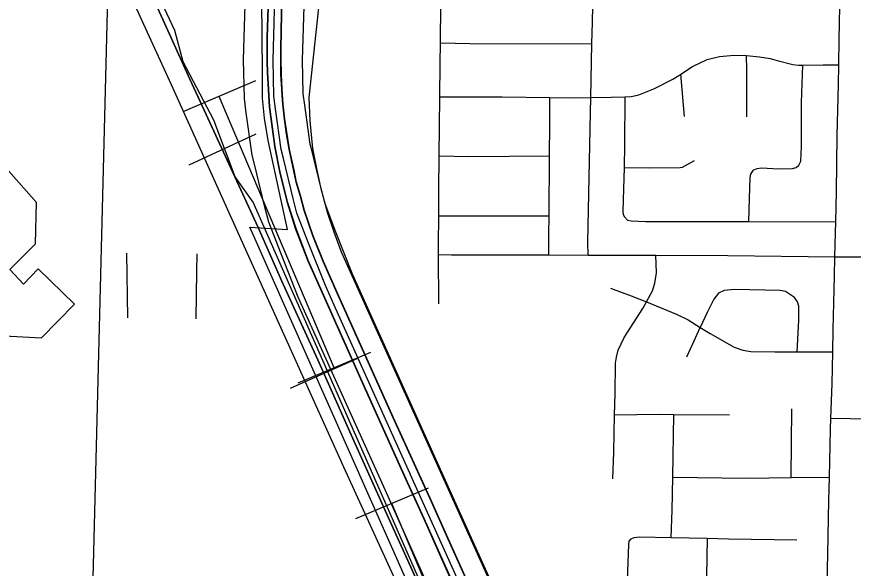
# Model space of a CAD drawing. Extents: x -157.2 to -99.3, y 12.2 to 46.2.
# Drawn here: x -146.84 to -145.989, y 29.245 to 29.806 of the extents above; entities that cross this region are included whole.
import ezdxf

# ---------------------------------------------------------------- set-up
doc = ezdxf.new("R2010")
doc.units = 0
for name, color, linetype in [('tdCoAirport', 7, 'Continuous'), ('tdCoCityStreetMajor', 7, 'Continuous'), ('tdCoCityStreetMinor', 7, 'Continuous'), ('tdCoCorpBndry', 7, 'Continuous'), ('tdCoDivCarto', 7, 'Continuous'), ('tdCoInstRd', 7, 'Continuous'), ('tdCoInt', 7, 'Continuous'), ('tdCoIntCL', 7, 'Continuous'), ('tdCoIntRte', 7, 'Continuous'), ('tdCoPipe', 7, 'Continuous'), ('tdCoRRCL', 7, 'Continuous'), ('tdCoSectLine', 7, 'Continuous')]:
    doc.layers.add(name, color=color, linetype=linetype)

msp = doc.modelspace()

# ---------------------------------------------------------------- linework, layer by layer
at = {"layer": 'tdCoAirport'}
msp.add_lwpolyline([(-146.96612, 29.4872), (-146.815, 29.47892), (-146.78129, 29.5132), (-146.81833, 29.54923), (-146.83329, 29.53366), (-146.84718, 29.54858), (-146.82106, 29.57458), (-146.81985, 29.61675), (-146.89761, 29.70406)], dxfattribs=at)
at = {"layer": 'tdCoCityStreetMajor'}
for p, q in [((-146.41104, 29.56384), (-146.39811, 29.56347)), ((-146.41084, 29.51367), (-146.41104, 29.56384))]:
    msp.add_line(p, q, dxfattribs=at)
for points in [[(-146.40807, 29.12991), (-146.50732, 29.34732), (-146.60405, 29.56157), (-146.68282, 29.73643), (-146.71811, 29.81394), (-146.72914, 29.84405), (-146.73953, 29.87948), (-146.74268, 29.89744), (-146.74426, 29.91319), (-146.74426, 29.93714), (-146.74709, 29.95194), (-146.75308, 29.96518), (-146.75906, 29.97558), (-146.77041, 29.98692), (-146.7849, 29.99669), (-146.79939, 30.0033), (-146.8142, 30.00614), (-146.8287, 30.00677), (-146.84004, 30.0096), (-146.85138, 30.0137), (-146.86178, 30.01874), (-146.88007, 30.03376), (-146.88128, 30.03645)], [(-146.41104, 29.56384), (-146.41108, 29.57382), (-146.41095, 29.60317), (-146.41083, 29.62906), (-146.41043, 29.66412), (-146.40974, 29.72401), (-146.40935, 29.75754), (-146.40919, 29.77903), (-146.40843, 29.85761), (-146.40748, 29.90163)], [(-146.01618, 29.215), (-146.01545, 29.2589), (-146.01421, 29.3134), (-146.01365, 29.3372), (-146.01249, 29.3859), (-146.01212, 29.39738), (-146.01101, 29.43226), (-146.01028, 29.4646), (-146.00977, 29.4875), (-146.00854, 29.54176), (-146.0081, 29.56148), (-146.00755, 29.58565), (-146.00723, 29.59679), (-146.00632, 29.62758), (-146.00583, 29.68503), (-146.00435, 29.73633), (-146.00402, 29.75668), (-146.00361, 29.78244), (-146.00237, 29.85001)], [(-146.39801, 29.56347), (-146.32181, 29.56347), (-146.29907, 29.56334), (-146.25883, 29.56313)], [(-146.25883, 29.56313), (-146.22884, 29.56297), (-146.19003, 29.56289), (-146.11688, 29.56273), (-146.0081, 29.56148)], [(-146.0081, 29.56148), (-145.93907, 29.56125), (-145.79513, 29.56081), (-145.7773, 29.56075), (-145.75972, 29.56071)]]:
    msp.add_lwpolyline(points, dxfattribs=at)
at = {"layer": 'tdCoCityStreetMinor'}
for p, q in [((-146.16102, 29.70403), (-146.16463, 29.74707)), ((-146.41095, 29.60317), (-146.29875, 29.60317)), ((-146.05265, 29.3368), (-146.05177, 29.40687))]:
    msp.add_line(p, q, dxfattribs=at)
for points in [[(-146.25883, 29.56313), (-146.25942, 29.5758), (-146.25646, 29.70822), (-146.25617, 29.72351), (-146.25515, 29.77803), (-146.25473, 29.80021), (-146.25177, 29.93362), (-146.24951, 30.01401)], [(-146.40919, 29.77903), (-146.37927, 29.77826), (-146.25515, 29.77803)], [(-146.25617, 29.72351), (-146.25617, 29.72351), (-146.2355, 29.72376), (-146.22173, 29.72426), (-146.21527, 29.7245), (-146.20738, 29.72623), (-146.19209, 29.73214), (-146.17286, 29.74201), (-146.16669, 29.74571), (-146.16463, 29.74707), (-146.15288, 29.75483), (-146.13784, 29.76198), (-146.12551, 29.76519), (-146.11441, 29.76618), (-146.10011, 29.76642), (-146.09796, 29.76618), (-146.08482, 29.7647), (-146.07397, 29.76297), (-146.06682, 29.76124), (-146.05079, 29.75705), (-146.04512, 29.75631), (-146.04078, 29.7564), (-146.02021, 29.7568), (-146.00402, 29.75668)], [(-146.09764, 29.70378), (-146.09764, 29.75163), (-146.09796, 29.76618)], [(-146.09567, 29.59722), (-146.09493, 29.62068), (-146.09419, 29.64213), (-146.09345, 29.64534), (-146.09197, 29.64805), (-146.09049, 29.64978), (-146.08704, 29.65126), (-146.0826, 29.652), (-146.06534, 29.65101), (-146.05128, 29.65126), (-146.04733, 29.65224), (-146.04462, 29.65446), (-146.04265, 29.65866), (-146.04216, 29.6737), (-146.04191, 29.71833), (-146.04078, 29.7564)], [(-146.40974, 29.72401), (-146.34647, 29.72401), (-146.29797, 29.72349), (-146.27717, 29.72327), (-146.25617, 29.72351)], [(-146.29907, 29.56334), (-146.29887, 29.58393), (-146.29875, 29.60317), (-146.29835, 29.66426), (-146.29813, 29.69639), (-146.29797, 29.72349)], [(-146.22173, 29.72426), (-146.22193, 29.67518), (-146.22254, 29.65235), (-146.22341, 29.6192), (-146.22391, 29.60761), (-146.22341, 29.6044), (-146.22218, 29.60218), (-146.21897, 29.59873), (-146.21527, 29.59799), (-146.20023, 29.59725), (-146.1011, 29.59725), (-146.09567, 29.59722), (-146.00723, 29.59679)], [(-146.41043, 29.66412), (-146.38025, 29.66359), (-146.29835, 29.66426)], [(-146.22254, 29.65235), (-146.19678, 29.652), (-146.16546, 29.65224), (-146.16324, 29.65274), (-146.15091, 29.6594)], [(-146.23208, 29.40056), (-146.23155, 29.42191), (-146.2313, 29.45323), (-146.23032, 29.45915), (-146.22834, 29.46655), (-146.22243, 29.47913), (-146.20344, 29.50872), (-146.19973, 29.51549), (-146.19357, 29.52672), (-146.19111, 29.53461), (-146.18938, 29.54497), (-146.19003, 29.56289)], [(-146.23624, 29.52943), (-146.21527, 29.52179), (-146.19973, 29.51549)], [(-146.04636, 29.46473), (-146.04487, 29.49688), (-146.04487, 29.51118), (-146.0461, 29.51562), (-146.04906, 29.52006), (-146.05819, 29.52598), (-146.06361, 29.52697), (-146.11022, 29.52795), (-146.12082, 29.52721), (-146.1265, 29.52425), (-146.13118, 29.51834), (-146.13809, 29.50477), (-146.14499, 29.48954)], [(-146.19973, 29.51549), (-146.16842, 29.5028), (-146.15732, 29.49713), (-146.14499, 29.48954), (-146.13488, 29.48332), (-146.11047, 29.46951), (-146.10159, 29.46655), (-146.09345, 29.46507), (-146.06928, 29.46482), (-146.04636, 29.46473), (-146.01028, 29.4646)], [(-146.1588, 29.45964), (-146.15116, 29.47592), (-146.14499, 29.48954)], [(-146.23377, 29.3356), (-146.23303, 29.36248), (-146.23208, 29.40056)], [(-146.23208, 29.40056), (-146.18691, 29.4012), (-146.17197, 29.4011), (-146.11515, 29.4007)], [(-146.17456, 29.27587), (-146.1736, 29.30354), (-146.17303, 29.33724), (-146.17197, 29.4011)], [(-146.01212, 29.39738), (-145.97299, 29.39639), (-145.95189, 29.39585)], [(-146.17303, 29.33724), (-146.09789, 29.33634), (-146.05265, 29.3368), (-146.01365, 29.3372)], [(-146.2204, 29.18485), (-146.21971, 29.21402), (-146.21774, 29.26877), (-146.21725, 29.27222), (-146.21527, 29.27444), (-146.21207, 29.27568), (-146.20689, 29.27666), (-146.17456, 29.27587)], [(-146.17456, 29.27587), (-146.13797, 29.27498), (-146.13903, 29.2164), (-146.13932, 29.20021), (-146.13941, 29.19154)], [(-146.13797, 29.27498), (-146.11614, 29.27444), (-146.04684, 29.27346)]]:
    msp.add_lwpolyline(points, dxfattribs=at)
at = {"layer": 'tdCoCorpBndry'}
for points in [[(-146.40183, 29.13741), (-146.6031, 29.59169), (-146.56465, 29.58912), (-146.58421, 29.67969), (-146.58825, 29.7025), (-146.59026, 29.7227), (-146.5902, 29.74959), (-146.59151, 29.89514), (-146.65789, 30.00406), (-146.70701, 30.0522), (-146.71731, 30.05203), (-146.7164, 30.00714), (-146.74254, 30.00736), (-146.74133, 30.06423), (-146.74128, 30.06646), (-146.74028, 30.11319), (-146.73942, 30.14039), (-146.73895, 30.16959), (-146.73451, 30.32273), (-146.72933, 30.50029)], [(-146.35764, 29.22842), (-146.50979, 29.56621), (-146.51735, 29.58654), (-146.52378, 29.60527), (-146.53031, 29.63058), (-146.53492, 29.65123), (-146.53885, 29.67143), (-146.54175, 29.69957), (-146.54272, 29.72351), (-146.52146, 29.922), (-146.46061, 30.00311), (-146.52515, 30.00342), (-146.57147, 30.00364), (-146.62025, 30.00388), (-146.65789, 30.00406), (-146.70701, 30.0522), (-146.72145, 30.06634), (-146.74128, 30.06646), (-146.74028, 30.11319), (-146.73942, 30.14039), (-146.73895, 30.16959), (-146.73451, 30.32273), (-146.72933, 30.50029)]]:
    msp.add_lwpolyline(points, dxfattribs=at)
at = {"layer": 'tdCoDivCarto'}
for points in [[(-146.57843, 30.00368), (-146.5817, 29.89779), (-146.5854, 29.7846), (-146.58523, 29.76003), (-146.58515, 29.74884), (-146.58293, 29.71382), (-146.57751, 29.67362), (-146.57257, 29.64798), (-146.56527, 29.61901)], [(-146.57843, 30.00368), (-146.5817, 29.89779), (-146.5854, 29.7846), (-146.58523, 29.76003), (-146.58515, 29.74884), (-146.58293, 29.71382), (-146.57751, 29.67362), (-146.57257, 29.64798), (-146.56527, 29.61901)], [(-146.57104, 29.77206), (-146.57102, 29.77307), (-146.57019, 29.82653), (-146.56773, 29.90076), (-146.56448, 30.00361)], [(-146.57104, 29.77206), (-146.57102, 29.77307), (-146.57019, 29.82653), (-146.56773, 29.90076), (-146.56448, 30.00361)], [(-146.55769, 29.64813), (-146.56255, 29.67092), (-146.56518, 29.68607), (-146.56734, 29.7013), (-146.56902, 29.71659), (-146.57022, 29.73192), (-146.57094, 29.74728), (-146.57118, 29.76266), (-146.57104, 29.77206)], [(-146.55769, 29.64813), (-146.56255, 29.67092), (-146.56518, 29.68607), (-146.56734, 29.7013), (-146.56902, 29.71659), (-146.57022, 29.73192), (-146.57094, 29.74728), (-146.57118, 29.76266), (-146.57104, 29.77206)], [(-146.55127, 29.62276), (-146.5554, 29.63738), (-146.55769, 29.64813)], [(-146.55127, 29.62276), (-146.5554, 29.63738), (-146.55769, 29.64813)], [(-146.56527, 29.61901), (-146.56493, 29.61764), (-146.55605, 29.58953), (-146.54372, 29.55723), (-146.48577, 29.42751), (-146.44427, 29.3356)], [(-146.56527, 29.61901), (-146.56493, 29.61764), (-146.55605, 29.58953), (-146.54372, 29.55723), (-146.48577, 29.42751), (-146.44427, 29.3356)], [(-146.41805, 29.31194), (-146.45676, 29.39744), (-146.51397, 29.52444), (-146.52802, 29.5565), (-146.53863, 29.58288), (-146.54726, 29.60853), (-146.55127, 29.62276)], [(-146.41805, 29.31194), (-146.45676, 29.39744), (-146.51397, 29.52444), (-146.52802, 29.5565), (-146.53863, 29.58288), (-146.54726, 29.60853), (-146.55127, 29.62276)], [(-146.44427, 29.3356), (-146.42609, 29.29533), (-146.39132, 29.2174), (-146.35541, 29.13915), (-146.32631, 29.07553), (-146.29992, 29.01634), (-146.24616, 28.89797), (-146.18952, 28.77353), (-146.18872, 28.77178), (-146.18299, 28.75918), (-146.18296, 28.75912)], [(-146.44427, 29.3356), (-146.42609, 29.29533), (-146.39132, 29.2174), (-146.35541, 29.13915), (-146.32631, 29.07553), (-146.29992, 29.01634), (-146.24616, 28.89797), (-146.18952, 28.77353), (-146.18872, 28.77178), (-146.18299, 28.75918), (-146.18296, 28.75912)], [(-146.17063, 28.76419), (-146.17608, 28.77639), (-146.17691, 28.77824), (-146.1813, 28.78807), (-146.21558, 28.86427), (-146.25331, 28.94811), (-146.27575, 28.99744), (-146.30534, 29.06328), (-146.33765, 29.13455), (-146.37513, 29.21692), (-146.40127, 29.27487), (-146.41805, 29.31194)], [(-146.17063, 28.76419), (-146.17608, 28.77639), (-146.17691, 28.77824), (-146.1813, 28.78807), (-146.21558, 28.86427), (-146.25331, 28.94811), (-146.27575, 28.99744), (-146.30534, 29.06328), (-146.33765, 29.13455), (-146.37513, 29.21692), (-146.40127, 29.27487), (-146.41805, 29.31194)]]:
    msp.add_lwpolyline(points, dxfattribs=at)
at = {"layer": 'tdCoInstRd'}
msp.add_line((-146.72716, 29.49923), (-146.72805, 29.56518), dxfattribs=at)
msp.add_lwpolyline([(-146.6575, 29.49836), (-146.65679, 29.54629), (-146.65653, 29.56446)], dxfattribs=at)
at = {"layer": 'tdCoInt'}
for points in [[(-146.23236, 28.81073), (-146.34337, 29.05557), (-146.41985, 29.22257), (-146.46686, 29.32724), (-146.55382, 29.52034), (-146.57131, 29.56446), (-146.58365, 29.59655), (-146.58811, 29.61328), (-146.59808, 29.65438), (-146.60063, 29.66489), (-146.60662, 29.70777), (-146.60853, 29.72254), (-146.60943, 29.76166), (-146.60688, 29.85155), (-146.60614, 29.87381), (-146.60434, 29.93772), (-146.60182, 30.00477), (-146.60049, 30.04074)], [(-146.17587, 28.83145), (-146.28877, 29.08045), (-146.36521, 29.24735), (-146.41214, 29.35185), (-146.49855, 29.54373), (-146.51542, 29.58629), (-146.5265, 29.61511), (-146.52996, 29.62808), (-146.53977, 29.66853), (-146.54162, 29.67614), (-146.54716, 29.71577), (-146.54862, 29.72709), (-146.54941, 29.7615), (-146.5469, 29.84972), (-146.54617, 29.87197), (-146.54437, 29.93575), (-146.54187, 30.00252), (-146.54082, 30.03043)]]:
    msp.add_lwpolyline(points, dxfattribs=at)
at = {"layer": 'tdCoIntCL'}
msp.add_lwpolyline([(-146.39253, 29.23496), (-146.4395, 29.33955), (-146.4398, 29.34021), (-146.44021, 29.34112), (-146.51587, 29.50915), (-146.52618, 29.53204), (-146.54336, 29.57538), (-146.55507, 29.60583), (-146.55904, 29.62068), (-146.56893, 29.66145), (-146.57113, 29.67051), (-146.57689, 29.71177), (-146.57858, 29.72482), (-146.57942, 29.76158), (-146.57689, 29.85063)], dxfattribs=at)
at = {"layer": 'tdCoIntRte'}
for points in [[(-146.57881, 30.00368), (-146.58208, 29.89779), (-146.58578, 29.7846), (-146.58561, 29.76003), (-146.58553, 29.74884), (-146.58331, 29.71382), (-146.57788, 29.67362), (-146.57295, 29.64798), (-146.56565, 29.61901), (-146.56531, 29.61764), (-146.55643, 29.58953), (-146.5441, 29.55723), (-146.48615, 29.42751), (-146.44465, 29.3356), (-146.42647, 29.29533), (-146.3917, 29.2174)], [(-146.58208, 29.89779), (-146.58578, 29.7846), (-146.58561, 29.76003), (-146.58553, 29.74884), (-146.58331, 29.71382), (-146.57788, 29.67362), (-146.57295, 29.64798), (-146.56565, 29.61901), (-146.56531, 29.61764), (-146.55643, 29.58953), (-146.5441, 29.55723), (-146.48615, 29.42751), (-146.44465, 29.3356), (-146.42647, 29.29533), (-146.3917, 29.2174)], [(-146.37551, 29.21692), (-146.40165, 29.27487), (-146.41843, 29.31194), (-146.45713, 29.39744), (-146.51435, 29.52444), (-146.5284, 29.5565), (-146.53901, 29.58288), (-146.54764, 29.60853), (-146.55165, 29.62276), (-146.55578, 29.63738), (-146.56293, 29.67092), (-146.56556, 29.68607), (-146.56772, 29.7013), (-146.5694, 29.71659), (-146.5706, 29.73192), (-146.57132, 29.74728), (-146.57156, 29.76266), (-146.5714, 29.77307), (-146.57057, 29.82653)], [(-146.37551, 29.21692), (-146.40165, 29.27487), (-146.41843, 29.31194), (-146.45713, 29.39744), (-146.51435, 29.52444), (-146.5284, 29.5565), (-146.53901, 29.58288), (-146.54764, 29.60853), (-146.55165, 29.62276), (-146.55578, 29.63738), (-146.56293, 29.67092), (-146.56556, 29.68607), (-146.56772, 29.7013), (-146.5694, 29.71659), (-146.5701, 29.72548), (-146.5706, 29.73192), (-146.57132, 29.74728), (-146.57156, 29.76266), (-146.5714, 29.77307), (-146.57057, 29.82653)]]:
    msp.add_lwpolyline(points, dxfattribs=at)
at = {"layer": 'tdCoPipe'}
for p, q in [((-146.59731, 29.74026), (-146.67112, 29.70898)), ((-146.48024, 29.46405), (-146.55405, 29.43277)), ((-146.42171, 29.32594), (-146.49552, 29.29466))]:
    msp.add_line(p, q, dxfattribs=at)
for points in [[(-146.51715, 29.44841), (-146.63422, 29.72462)], [(-146.34154, 29.03409), (-146.45861, 29.3103)]]:
    msp.add_lwpolyline(points, dxfattribs=at)
at = {"layer": 'tdCoRRCL'}
for p, q in [((-146.59676, 29.68606), (-146.66491, 29.65474)), ((-146.49346, 29.45792), (-146.56198, 29.42742))]:
    msp.add_line(p, q, dxfattribs=at)
for points in [[(-146.29676, 28.92802), (-146.59974, 29.61697), (-146.61785, 29.64283), (-146.63967, 29.70039), (-146.6709, 29.75984), (-146.67935, 29.7917), (-146.72071, 29.87991), (-146.72743, 29.96541), (-146.70935, 30.52704), (-146.70112, 30.58679), (-146.69079, 30.6133), (-146.66622, 30.64093), (-146.60814, 30.6801), (-146.29007, 30.69623)], [(-146.69823, 29.81772), (-146.6846, 29.78783), (-146.66389, 29.74222), (-146.65131, 29.71496), (-146.59438, 29.59109), (-146.56952, 29.53408), (-146.53387, 29.45649), (-146.50404, 29.38948), (-146.4956, 29.3705), (-146.46231, 29.29658), (-146.42089, 29.20536)], [(-146.42089, 29.20536), (-146.46231, 29.29658), (-146.4956, 29.3705), (-146.50404, 29.38948), (-146.53387, 29.45649), (-146.56952, 29.53408), (-146.59438, 29.59109), (-146.65131, 29.71496), (-146.66389, 29.74222), (-146.6846, 29.78783), (-146.69823, 29.81772)]]:
    msp.add_lwpolyline(points, dxfattribs=at)
at = {"layer": 'tdCoSectLine'}
msp.add_lwpolyline([(-146.74166, 30.06646), (-146.76658, 29.07371)], dxfattribs=at)

doc.saveas('drawing.dxf')
